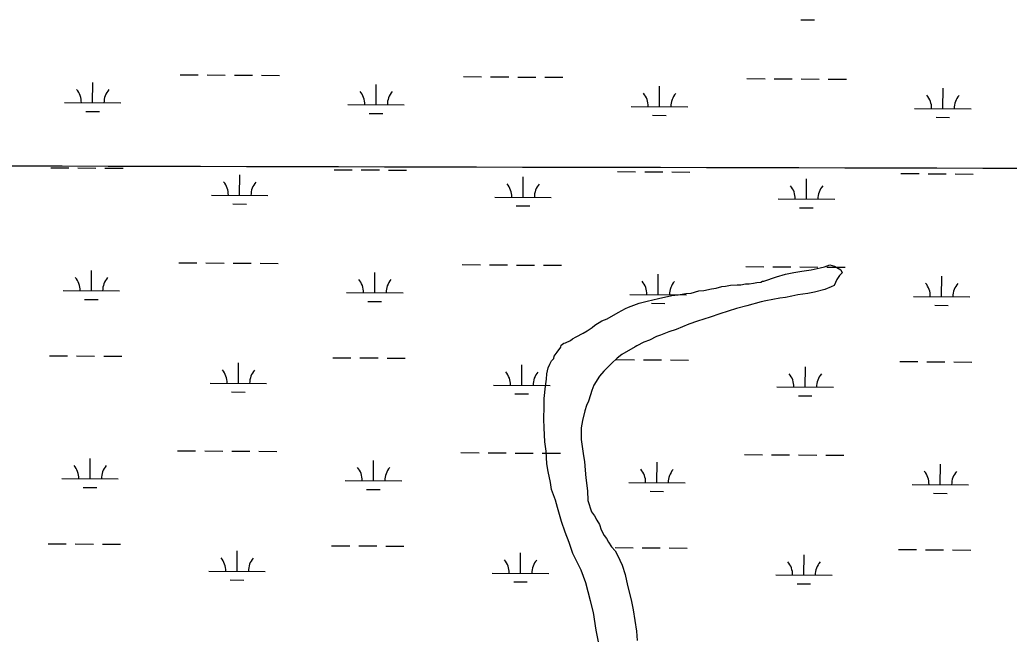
# Model space of a CAD drawing. Extents: x 3172231 to 3210228, y 940198 to 965780.
# Drawn here: x 3199169 to 3200922, y 950904 to 951993 of the extents above; entities that cross this region are included whole.
import ezdxf

# ---------------------------------------------------------------- set-up
doc = ezdxf.new("R2010")
doc.units = 0
for name, color, linetype in [('V-GRID-MAJR', 7, 'Continuous'), ('V-SITE-VEGE', 7, 'Continuous'), ('V-WETL-SWMP', 7, 'Continuous')]:
    doc.layers.add(name, color=color, linetype=linetype)

msp = doc.modelspace()

# ---------------------------------------------------------------- linework, layer by layer
at = {"layer": 'V-GRID-MAJR'}
msp.add_spline([(3176504.317, 951793.007), (3181720.753, 951778.211), (3186937.193, 951764.175), (3192153.634, 951750.897), (3197370.077, 951738.379), (3202586.522, 951726.618), (3207802.969, 951715.617)], degree=3, dxfattribs=at)
at = {"layer": 'V-SITE-VEGE'}
for p, q in [((3200525.516, 951542.755), (3200539.997, 951545.575)), ((3200539.997, 951545.575), (3200554.477, 951547.67)), ((3200554.477, 951547.67), (3200571.129, 951550.48)), ((3200571.129, 951550.48), (3200587.06, 951554.015)), ((3200587.06, 951554.015), (3200594.302, 951555.424)), ((3200594.302, 951555.424), (3200603.725, 951558.993)), ((3200603.725, 951558.993), (3200612.394, 951556.779)), ((3200612.394, 951556.779), (3200623.211, 951550.213)), ((3200626.077, 951545.134), (3200620.989, 951540.096)), ((3200623.211, 951550.213), (3200626.077, 951545.134)), ((3200446.569, 951523.626), (3200454.536, 951525.754)), ((3200454.536, 951525.754), (3200461.047, 951525.721)), ((3200461.047, 951525.721), (3200469.007, 951526.405)), ((3200469.007, 951526.405), (3200474.801, 951527.823)), ((3200474.801, 951527.823), (3200482.041, 951528.509)), ((3200482.041, 951528.509), (3200484.941, 951529.94)), ((3200484.941, 951529.94), (3200487.112, 951529.928)), ((3200487.112, 951529.928), (3200509.576, 951537.772)), ((3200509.576, 951537.772), (3200525.516, 951542.755)), ((3200616.613, 951532.885), (3200611.495, 951522.785)), ((3200620.989, 951540.096), (3200616.613, 951532.885)), ((3200335.076, 951506.11), (3200348.833, 951508.209)), ((3200348.833, 951508.209), (3200358.239, 951508.885)), ((3200358.239, 951508.885), (3200372.006, 951513.157)), ((3200372.006, 951513.157), (3200380.689, 951513.835)), ((3200380.689, 951513.835), (3200394.45, 951516.657)), ((3200394.45, 951516.657), (3200402.415, 951518.064)), ((3200402.415, 951518.064), (3200412.554, 951520.907)), ((3200412.554, 951520.907), (3200419.071, 951521.597)), ((3200419.071, 951521.597), (3200427.757, 951522.998)), ((3200427.757, 951522.998), (3200440.059, 951523.657)), ((3200440.059, 951523.657), (3200446.569, 951523.626)), ((3200565.124, 951508.553), (3200547.028, 951505.751)), ((3200576.712, 951510.665), (3200565.124, 951508.553)), ((3200594.822, 951515.635), (3200576.712, 951510.665)), ((3200606.42, 951519.917), (3200594.822, 951515.635)), ((3200611.495, 951522.785), (3200606.42, 951519.917)), ((3200247.434, 951484.133), (3200266.28, 951491.27)), ((3200266.28, 951491.27), (3200280.765, 951494.813)), ((3200280.765, 951494.813), (3200300.322, 951499.777)), ((3200300.322, 951499.777), (3200324.22, 951504.719)), ((3200324.22, 951504.719), (3200335.076, 951506.11)), ((3200482.586, 951493.783), (3200457.231, 951486.678)), ((3200490.55, 951495.19), (3200482.586, 951493.783)), ((3200515.171, 951500.128), (3200490.55, 951495.19)), ((3200525.305, 951501.522), (3200515.171, 951500.128)), ((3200536.89, 951503.634), (3200525.305, 951501.522)), ((3200547.028, 951505.751), (3200536.89, 951503.634)), ((3200209.712, 951463.348), (3200229.303, 951474.82)), ((3200229.303, 951474.82), (3200242.361, 951481.988)), ((3200242.361, 951481.988), (3200247.434, 951484.133)), ((3200438.398, 951481.712), (3200409.415, 951472.455)), ((3200457.231, 951486.678), (3200438.398, 951481.712)), ((3200187.956, 951452.608), (3200200.291, 951459.778)), ((3200200.291, 951459.778), (3200209.712, 951463.348)), ((3200369.561, 951459.637), (3200354.344, 951453.929)), ((3200392.023, 951466.755), (3200369.561, 951459.637)), ((3200409.415, 951472.455), (3200392.023, 951466.755)), ((3200154.576, 951431.798), (3200166.905, 951438.245)), ((3200166.905, 951438.245), (3200174.161, 951442.55)), ((3200174.161, 951442.55), (3200182.871, 951448.293)), ((3200182.871, 951448.293), (3200187.956, 951452.608)), ((3200318.827, 951440.365), (3200304.33, 951434.651)), ((3200331.867, 951444.637), (3200318.827, 951440.365)), ((3200354.344, 951453.929), (3200331.867, 951444.637)), ((3200132.814, 951420.335), (3200135.712, 951421.044)), ((3200135.712, 951421.044), (3200144.414, 951425.339)), ((3200144.414, 951425.339), (3200148.047, 951428.214)), ((3200148.047, 951428.214), (3200154.576, 951431.798)), ((3200274.609, 951422.506), (3200262.278, 951416.057)), ((3200284.755, 951426.072), (3200274.609, 951422.506)), ((3200297.086, 951432.517), (3200284.755, 951426.072)), ((3200304.33, 951434.651), (3200297.086, 951432.517)), ((3200116.059, 951397.273), (3200121.159, 951404.482)), ((3200121.159, 951404.482), (3200127.714, 951413.129)), ((3200127.714, 951413.129), (3200128.456, 951416.741)), ((3200128.456, 951416.741), (3200132.814, 951420.335)), ((3200259.376, 951413.903), (3200235.433, 951400.279)), ((3200262.278, 951416.057), (3200259.376, 951413.903)), ((3200108.033, 951383.57), (3200110.955, 951389.341)), ((3200110.955, 951389.341), (3200115.318, 951393.66)), ((3200115.318, 951393.66), (3200116.059, 951397.273)), ((3200227.444, 951393.812), (3200217.269, 951384.459)), ((3200235.433, 951400.279), (3200227.444, 951393.812)), ((3200102.878, 951366.233), (3200105.104, 951377.074)), ((3200105.104, 951377.074), (3200108.033, 951383.57)), ((3200203.453, 951370.784), (3200196.177, 951362.142)), ((3200217.269, 951384.459), (3200203.453, 951370.784)), ((3200100.599, 951344.543), (3200102.108, 951356.833)), ((3200102.108, 951356.833), (3200102.878, 951366.233)), ((3200196.177, 951362.142), (3200185.968, 951346.28)), ((3200098.317, 951322.855), (3200100.599, 951344.543)), ((3200182.302, 951336.894), (3200180.092, 951328.948)), ((3200185.968, 951346.28), (3200182.302, 951336.894)), ((3200098.244, 951308.388), (3200098.317, 951322.855)), ((3200176.42, 951318.116), (3200172.762, 951310.178)), ((3200180.092, 951328.948), (3200176.42, 951318.116)), ((3200097.406, 951285.966), (3200098.244, 951308.388)), ((3200169.819, 951300.788), (3200166.114, 951283.445)), ((3200172.762, 951310.178), (3200169.819, 951300.788)), ((3200098.051, 951270.772), (3200097.406, 951285.966)), ((3200166.114, 951283.445), (3200163.878, 951270.436)), ((3200099.372, 951246.169), (3200098.051, 951270.772)), ((3200163.878, 951270.436), (3200163.775, 951250.181)), ((3200101.459, 951229.521), (3200099.372, 951246.169)), ((3200163.775, 951250.181), (3200165.16, 951237.877)), ((3200102.79, 951207.09), (3200101.459, 951229.521)), ((3200165.16, 951237.877), (3200167.968, 951221.225)), ((3200167.968, 951221.225), (3200169.362, 951211.089)), ((3200169.362, 951211.089), (3200170.733, 951195.891)), ((3200104.891, 951193.333), (3200102.79, 951207.09)), ((3200109.131, 951173.781), (3200104.891, 951193.333)), ((3200170.733, 951195.891), (3200172.109, 951182.141)), ((3200172.109, 951182.141), (3200174.884, 951158.978)), ((3200111.238, 951161.472), (3200109.131, 951173.781)), ((3200118.375, 951142.629), (3200111.238, 951161.472)), ((3200174.884, 951158.978), (3200175.523, 951142.338)), ((3200121.927, 951129.589), (3200118.375, 951142.629)), ((3200175.523, 951142.338), (3200181.929, 951122.048)), ((3200129.035, 951104.958), (3200121.927, 951129.589)), ((3200181.929, 951122.048), (3200186.957, 951114.79)), ((3200186.957, 951114.79), (3200191.26, 951107.534)), ((3200191.26, 951107.534), (3200196.281, 951099.549)), ((3200135.45, 951086.116), (3200129.035, 951104.958)), ((3200196.281, 951099.549), (3200199.128, 951090.132)), ((3200199.128, 951090.132), (3200204.139, 951079.978)), ((3200142.591, 951067.996), (3200135.45, 951086.116)), ((3200204.139, 951079.978), (3200208.455, 951074.893)), ((3200208.455, 951074.893), (3200212.039, 951068.364)), ((3200149.001, 951048.431), (3200142.591, 951067.996)), ((3200212.039, 951068.364), (3200217.058, 951060.381)), ((3200217.058, 951060.381), (3200223.534, 951053.115)), ((3200223.534, 951053.115), (3200227.835, 951045.136)), ((3200163.317, 951018.698), (3200149.001, 951048.431)), ((3200227.835, 951045.136), (3200236.426, 951027.73)), ((3200171.883, 950996.232), (3200163.317, 951018.698)), ((3200236.426, 951027.73), (3200241.405, 951011.067)), ((3200241.405, 951011.067), (3200245.644, 950991.515)), ((3200180.401, 950964.359), (3200171.883, 950996.232)), ((3200245.644, 950991.515), (3200252.026, 950966.165)), ((3200252.026, 950966.165), (3200255.555, 950948.783)), ((3200185.361, 950944.077), (3200180.401, 950964.359)), ((3200255.555, 950948.783), (3200261.873, 950911.135)), ((3200190.266, 950912.948), (3200185.361, 950944.077)), ((3200194.5, 950891.947), (3200190.266, 950912.948)), ((3200261.873, 950911.135), (3200262.512, 950894.493))]:
    msp.add_line(p, q, dxfattribs=at)
at = {"layer": 'V-WETL-SWMP'}
for p, q in [((3200552.751, 951992.687), (3200576.751, 951992.524)), ((3199453.404, 951895.528), (3199485.404, 951895.31)), ((3199501.403, 951895.201), (3199533.402, 951894.983)), ((3199549.402, 951894.874), (3199581.401, 951894.657)), ((3199597.401, 951894.548), (3199629.4, 951894.33)), ((3199298.47, 951845.839), (3199298.716, 951881.839)), ((3199800.367, 951842.423), (3199800.612, 951878.422)), ((3199955.301, 951892.111), (3199987.3, 951891.894)), ((3200003.3, 951891.785), (3200035.299, 951891.567)), ((3200051.298, 951891.458), (3200083.298, 951891.24)), ((3200099.297, 951891.131), (3200131.297, 951890.913)), ((3200457.197, 951888.695), (3200489.196, 951888.477)), ((3200505.196, 951888.368), (3200537.195, 951888.15)), ((3200553.195, 951888.042), (3200585.194, 951887.824)), ((3200601.194, 951887.715), (3200633.193, 951887.497)), ((3200302.263, 951839.006), (3200302.508, 951875.006)), ((3200804.16, 951835.59), (3200804.405, 951871.589)), ((3199248.472, 951846.18), (3199348.469, 951845.499)), ((3199750.368, 951842.763), (3199850.366, 951842.083)), ((3199286.366, 951830.49), (3199310.365, 951830.327)), ((3199788.262, 951827.074), (3199812.262, 951826.911)), ((3200252.264, 951839.347), (3200352.262, 951838.666)), ((3200290.158, 951823.657), (3200314.158, 951823.494)), ((3200754.161, 951835.93), (3200854.158, 951835.25)), ((3200792.055, 951820.241), (3200816.054, 951820.078)), ((3199224.278, 951730.91), (3199256.278, 951730.692)), ((3199272.277, 951730.583), (3199304.277, 951730.365)), ((3199320.276, 951730.256), (3199352.275, 951730.038)), ((3199726.175, 951727.493), (3199758.174, 951727.275)), ((3199774.174, 951727.167), (3199806.173, 951726.949)), ((3199822.173, 951726.84), (3199854.172, 951726.622)), ((3200228.071, 951724.077), (3200260.07, 951723.859)), ((3200276.07, 951723.75), (3200308.069, 951723.532)), ((3200324.069, 951723.423), (3200356.068, 951723.206)), ((3200729.968, 951720.66), (3200761.967, 951720.443)), ((3200777.966, 951720.334), (3200809.966, 951720.116)), ((3200825.965, 951720.007), (3200857.965, 951719.789)), ((3199558.799, 951682.202), (3199559.044, 951718.201)), ((3200060.695, 951678.785), (3200060.94, 951714.784)), ((3200562.591, 951675.369), (3200562.836, 951711.368)), ((3199508.8, 951682.542), (3199608.797, 951681.861)), ((3199546.694, 951666.853), (3199570.693, 951666.689)), ((3200010.696, 951679.125), (3200110.694, 951678.445)), ((3200512.593, 951675.709), (3200612.59, 951675.028)), ((3200048.59, 951663.436), (3200072.59, 951663.273)), ((3200550.487, 951660.02), (3200574.486, 951659.856)), ((3199451.14, 951562.861), (3199483.139, 951562.643)), ((3199499.139, 951562.534), (3199531.138, 951562.316)), ((3199547.138, 951562.207), (3199579.137, 951561.989)), ((3199595.136, 951561.88), (3199627.136, 951561.663)), ((3199296.206, 951513.172), (3199296.451, 951549.171)), ((3199798.102, 951509.756), (3199798.347, 951545.755)), ((3199953.036, 951559.444), (3199985.035, 951559.226)), ((3200001.035, 951559.117), (3200033.034, 951558.9)), ((3200049.034, 951558.791), (3200081.033, 951558.573)), ((3200097.033, 951558.464), (3200129.032, 951558.246)), ((3200454.933, 951556.028), (3200486.932, 951555.81)), ((3200502.931, 951555.701), (3200534.931, 951555.483)), ((3200550.93, 951555.374), (3200582.93, 951555.156)), ((3200598.929, 951555.047), (3200630.928, 951554.83)), ((3200299.999, 951506.339), (3200300.244, 951542.338)), ((3200801.895, 951502.923), (3200802.14, 951538.922)), ((3199246.207, 951513.512), (3199346.205, 951512.832)), ((3199748.103, 951510.096), (3199848.101, 951509.415)), ((3199284.101, 951497.823), (3199308.101, 951497.66)), ((3199785.998, 951494.407), (3199809.997, 951494.243)), ((3200250, 951506.68), (3200349.998, 951505.999)), ((3200287.894, 951490.99), (3200311.893, 951490.827)), ((3200751.896, 951503.263), (3200851.894, 951502.582)), ((3200789.79, 951487.574), (3200813.79, 951487.41)), ((3199222.014, 951398.242), (3199254.013, 951398.025)), ((3199270.013, 951397.916), (3199302.012, 951397.698)), ((3199318.012, 951397.589), (3199350.011, 951397.371)), ((3199556.534, 951349.534), (3199556.779, 951385.533)), ((3199723.91, 951394.826), (3199755.91, 951394.608)), ((3199771.909, 951394.499), (3199803.908, 951394.281)), ((3199819.908, 951394.173), (3199851.907, 951393.955)), ((3200225.807, 951391.41), (3200257.806, 951391.192)), ((3200273.806, 951391.083), (3200305.805, 951390.865)), ((3200321.804, 951390.756), (3200353.804, 951390.538)), ((3200727.703, 951387.993), (3200759.702, 951387.775)), ((3200775.702, 951387.666), (3200807.701, 951387.448)), ((3200823.701, 951387.34), (3200855.7, 951387.122)), ((3200058.43, 951346.118), (3200058.676, 951382.117)), ((3200560.327, 951342.701), (3200560.572, 951378.7)), ((3199506.535, 951349.875), (3199606.533, 951349.194)), ((3199544.429, 951334.185), (3199568.429, 951334.022)), ((3200008.432, 951346.458), (3200108.429, 951345.777)), ((3200510.328, 951343.042), (3200610.326, 951342.361)), ((3200046.326, 951330.769), (3200070.325, 951330.605)), ((3200548.222, 951327.352), (3200572.222, 951327.189)), ((3199448.875, 951230.193), (3199480.875, 951229.976)), ((3199496.874, 951229.867), (3199528.873, 951229.649)), ((3199544.873, 951229.54), (3199576.872, 951229.322)), ((3199592.872, 951229.213), (3199624.871, 951228.995)), ((3199293.941, 951180.505), (3199294.186, 951216.504)), ((3199795.838, 951177.088), (3199796.083, 951213.088)), ((3199950.772, 951226.777), (3199982.771, 951226.559)), ((3199998.771, 951226.45), (3200030.77, 951226.232)), ((3200046.769, 951226.123), (3200078.769, 951225.906)), ((3200094.768, 951225.797), (3200126.768, 951225.579)), ((3200452.668, 951223.36), (3200484.667, 951223.143)), ((3200500.667, 951223.034), (3200532.666, 951222.816)), ((3200548.666, 951222.707), (3200580.665, 951222.489)), ((3200596.665, 951222.38), (3200628.664, 951222.162)), ((3200297.734, 951173.672), (3200297.979, 951209.671)), ((3200799.631, 951170.255), (3200799.876, 951206.255)), ((3199243.943, 951180.845), (3199343.94, 951180.164)), ((3199745.839, 951177.429), (3199845.837, 951176.748)), ((3199281.837, 951165.156), (3199305.836, 951164.993)), ((3199783.733, 951161.739), (3199807.733, 951161.576)), ((3200247.735, 951174.012), (3200347.733, 951173.332)), ((3200285.629, 951158.323), (3200309.629, 951158.16)), ((3200749.632, 951170.596), (3200849.629, 951169.915)), ((3200787.526, 951154.906), (3200811.525, 951154.743)), ((3199219.749, 951065.575), (3199251.749, 951065.357)), ((3199267.748, 951065.248), (3199299.748, 951065.031)), ((3199315.747, 951064.922), (3199347.746, 951064.704)), ((3199554.27, 951016.867), (3199554.515, 951052.866)), ((3199721.646, 951062.159), (3199753.645, 951061.941)), ((3199769.645, 951061.832), (3199801.644, 951061.614)), ((3199817.644, 951061.505), (3199849.643, 951061.287)), ((3200223.542, 951058.742), (3200255.541, 951058.524)), ((3200271.541, 951058.415), (3200303.54, 951058.198)), ((3200319.54, 951058.089), (3200351.539, 951057.871)), ((3200725.439, 951055.326), (3200757.438, 951055.108)), ((3200773.437, 951054.999), (3200805.437, 951054.781)), ((3200821.436, 951054.672), (3200853.436, 951054.454)), ((3200056.166, 951013.451), (3200056.411, 951049.45)), ((3200558.062, 951010.034), (3200558.307, 951046.033)), ((3199504.271, 951017.207), (3199604.268, 951016.527)), ((3199542.165, 951001.518), (3199566.164, 951001.355)), ((3200006.167, 951013.791), (3200106.165, 951013.11)), ((3200508.063, 951010.374), (3200608.061, 951009.694)), ((3200044.061, 950998.102), (3200068.061, 950997.938)), ((3200545.958, 950994.685), (3200569.957, 950994.522))]:
    msp.add_line(p, q, dxfattribs=at)
for centre, start, end in [((3199243.232, 951846.69), 358.838165, 40.381824), ((3199353.715, 951845.938), 138.838162, 180.381821), ((3199745.128, 951843.274), 358.838165, 40.381824), ((3199855.612, 951842.522), 138.838162, 180.381821), ((3200247.025, 951839.857), 358.838165, 40.381824), ((3200357.508, 951839.105), 138.838162, 180.381821), ((3200748.921, 951836.441), 358.838165, 40.381824), ((3200859.404, 951835.689), 138.838162, 180.381821), ((3199503.56, 951683.052), 358.838165, 40.381824), ((3199614.044, 951682.3), 138.838162, 180.381821), ((3200005.457, 951679.636), 358.838165, 40.381824), ((3200115.94, 951678.884), 138.838162, 180.381821), ((3200507.353, 951676.219), 358.838165, 40.381824), ((3200617.836, 951675.467), 138.838162, 180.381821), ((3199240.968, 951514.023), 358.838165, 40.381824), ((3199351.451, 951513.271), 138.838162, 180.381821), ((3199742.864, 951510.606), 358.838165, 40.381824), ((3199853.347, 951509.854), 138.838162, 180.381821), ((3200244.76, 951507.19), 358.838165, 40.381824), ((3200355.244, 951506.438), 138.838162, 180.381821), ((3200746.657, 951503.774), 358.838165, 40.381824), ((3200857.14, 951503.021), 138.838162, 180.381821), ((3199501.296, 951350.385), 358.838165, 40.381824), ((3199611.779, 951349.633), 138.838162, 180.381821), ((3200003.192, 951346.969), 358.838165, 40.381824), ((3200113.675, 951346.217), 138.838162, 180.381821), ((3200505.088, 951343.552), 358.838165, 40.381824), ((3200615.572, 951342.8), 138.838162, 180.381821), ((3199238.703, 951181.356), 358.838165, 40.381824), ((3199349.186, 951180.604), 138.838162, 180.381821), ((3199740.599, 951177.939), 358.838165, 40.381824), ((3199851.083, 951177.187), 138.838162, 180.381821), ((3200242.496, 951174.523), 358.838165, 40.381824), ((3200352.979, 951173.771), 138.838162, 180.381821), ((3200744.392, 951171.106), 358.838165, 40.381824), ((3200854.875, 951170.354), 138.838162, 180.381821), ((3199499.031, 951017.718), 358.838165, 40.381824), ((3199609.514, 951016.966), 138.838162, 180.381821), ((3200000.928, 951014.301), 358.838165, 40.381824), ((3200111.411, 951013.549), 138.838162, 180.381821), ((3200502.824, 951010.885), 358.838165, 40.381824), ((3200613.307, 951010.133), 138.838162, 180.381821)]:
    msp.add_arc(centre, 35.246, start, end, dxfattribs=at)

doc.saveas('drawing.dxf')
